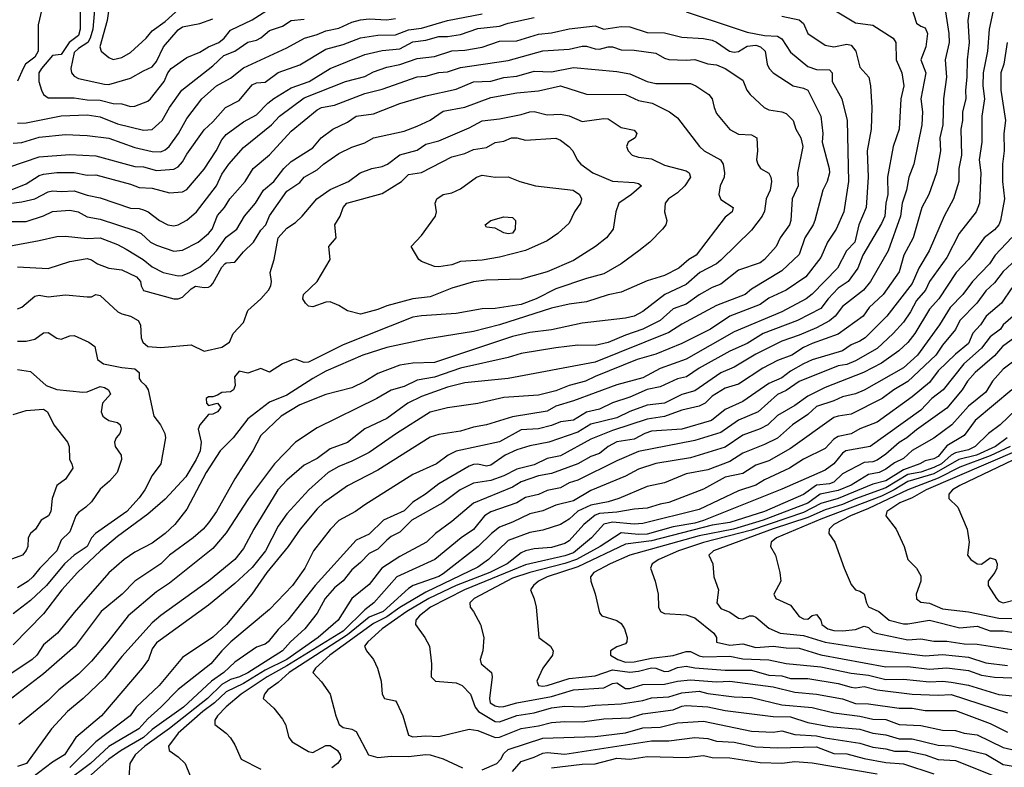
# Model space of a CAD drawing. Header units: metres. Extents: x -46681 to -43747, y -240911 to -237677.
# Tile 889 of 1056: x -43917 to -43803, y -239244 to -239158. Entities that reach past the tile are written whole.
import ezdxf

# ---------------------------------------------------------------- set-up
doc = ezdxf.new("R2010")
doc.units = ezdxf.units.M
doc.layers.add('CONTOUR_INDEX', color=1, linetype='Continuous')
doc.layers.add('CONTOUR_INTER', color=3, linetype='Continuous')

msp = doc.modelspace()

# ---------------------------------------------------------------- linework, layer by layer
at = {"layer": 'CONTOUR_INDEX'}
for points, elevation in [([(-43908.08, -239155.52), (-43908.44, -239159.52), (-43908.73, -239160.52), (-43909.01, -239161.02), (-43910.1, -239161.72), (-43910.6, -239162.18), (-43910.98, -239164.02), (-43910.9, -239164.52), (-43910.6, -239164.91), (-43910.1, -239165.19), (-43907.1, -239165.82), (-43906.6, -239165.87), (-43904.1, -239165.16), (-43902.6, -239164.28), (-43901.6, -239163.84), (-43901.1, -239163.21), (-43900.31, -239161.52), (-43898.6, -239159.58), (-43898.1, -239159.22), (-43896.1, -239158.85), (-43894.6, -239158.31)], 110), ([(-43840.1, -239157.5), (-43833.1, -239159.85), (-43831.1, -239160.25), (-43829.6, -239160.3), (-43829.1, -239160.63), (-43828.1, -239162.16), (-43826.1, -239163.81), (-43825.1, -239164.16), (-43823.6, -239164.17), (-43823.31, -239164.52), (-43823.3, -239165.52), (-43822.2, -239167.52), (-43821.58, -239170.02), (-43821.41, -239177.02), (-43821.97, -239180.52), (-43822.82, -239182.52), (-43823.84, -239184.02), (-43824.6, -239185.79), (-43826.32, -239188.02), (-43828.6, -239189.52), (-43830.6, -239190.47), (-43831.6, -239191.19), (-43835.1, -239192.53), (-43837.29, -239194.02), (-43840.6, -239195.69), (-43843.6, -239196.9), (-43845.75, -239197.52), (-43850.6, -239199.46), (-43851.69, -239200.02), (-43853.6, -239200.5), (-43855.1, -239201.11), (-43857.1, -239201.6), (-43861.1, -239201.89), (-43864.1, -239202.56), (-43867.6, -239203.06), (-43869.6, -239203.59), (-43873.46, -239206.02), (-43876.6, -239208.23), (-43878.6, -239209.23), (-43880.1, -239209.81), (-43881.33, -239210.52), (-43883.55, -239212.52), (-43886.1, -239215.26), (-43887.1, -239216.69), (-43888.56, -239219.52), (-43890.1, -239221.44), (-43892.1, -239223.29), (-43895.1, -239225.78), (-43901.1, -239230.12), (-43901.6, -239230.8), (-43902.04, -239232.02), (-43902.75, -239233.02), (-43907.43, -239238.52), (-43910.4, -239241.02), (-43911.69, -239243.02), (-43913.1, -239243.85), (-43917.1, -239246.9)], 115), ([(-43807.46, -239157.02), (-43807.66, -239158.52), (-43807.51, -239161.02), (-43807.76, -239163.02), (-43807.78, -239165.02), (-43807.95, -239166.52), (-43807.91, -239167.52), (-43808.28, -239169.02), (-43808.3, -239170.02), (-43808.48, -239171.02), (-43808.41, -239174.02), (-43808.72, -239175.52), (-43808.7, -239177.02), (-43809.33, -239179.02), (-43810.39, -239181.02), (-43812.11, -239185.02), (-43813.3, -239187.02), (-43814.1, -239188.78), (-43817.02, -239192.52), (-43819.51, -239195.02), (-43820.1, -239195.39), (-43821.1, -239195.84), (-43822.1, -239196.52), (-43825.6, -239197.55), (-43826.6, -239198), (-43828.1, -239198.87), (-43829.1, -239199.62), (-43830.6, -239200.28), (-43833.6, -239202.35), (-43835.6, -239203.28), (-43837.21, -239204.52), (-43840.6, -239205.54), (-43844.1, -239205.78), (-43844.88, -239206.02), (-43846.1, -239206.67), (-43848.1, -239206.97), (-43849.09, -239207.52), (-43850.1, -239208.34), (-43851.1, -239208.67), (-43852.6, -239209.52), (-43855.6, -239210.64), (-43857.1, -239210.92), (-43859.1, -239211.61), (-43860.1, -239212.19), (-43864.6, -239214.03), (-43867.1, -239216.15), (-43868.98, -239217.52), (-43870.02, -239218.52), (-43873.1, -239220.19), (-43875.17, -239221.52), (-43876.6, -239223.41), (-43878.61, -239225.02), (-43880.2, -239227.52), (-43882.5, -239229.52), (-43886.1, -239232.02), (-43888.6, -239233.26), (-43891.1, -239234.78), (-43893.1, -239235.75), (-43894.44, -239237.02), (-43895.76, -239238.02), (-43898.61, -239240.52), (-43899.74, -239242.02), (-43899.65, -239242.52), (-43898.6, -239243.22), (-43897.8, -239244.02), (-43896.57, -239247.02)], 110), ([(-43918.1, -239178.11), (-43916.1, -239177.29), (-43914.6, -239176.35), (-43914.1, -239176.17), (-43912.6, -239176), (-43910.6, -239176), (-43909.1, -239176.29), (-43908.1, -239176.27), (-43904.1, -239177.33), (-43903.1, -239177.71), (-43901.6, -239177.79), (-43899.6, -239178.33), (-43898.1, -239178.22), (-43897.6, -239177.96), (-43895.6, -239175.6), (-43894.24, -239173.52), (-43893.6, -239172.22), (-43893.1, -239171.62), (-43891.1, -239170.15), (-43889.6, -239169.37), (-43888.29, -239168.02), (-43887.6, -239167.49), (-43885.6, -239166.25), (-43883.53, -239165.52), (-43881.1, -239164.03), (-43877.1, -239162.42), (-43875.1, -239161.94), (-43873.1, -239161.78), (-43871.6, -239160.97), (-43870.1, -239160.77), (-43868.6, -239160.36), (-43867.6, -239160.36), (-43866.1, -239160.13), (-43864.1, -239159.43), (-43861.6, -239159.17), (-43860.6, -239158.81), (-43857.6, -239158.16)], 115), ([(-43917.1, -239191.7), (-43916.6, -239191.48), (-43915.1, -239190.21), (-43914.6, -239190.11), (-43913.6, -239190.29), (-43911.6, -239190.06), (-43909.1, -239190.3), (-43908.6, -239190.31), (-43908.1, -239190.04), (-43907.6, -239190.16), (-43905.56, -239192.02), (-43905.1, -239192.26), (-43904.1, -239192.51), (-43903.2, -239193.02), (-43902.96, -239193.52), (-43902.88, -239195.02), (-43902.68, -239195.52), (-43902.11, -239196.02), (-43900.6, -239196.15), (-43897.1, -239195.82), (-43895.6, -239196.57), (-43893.6, -239196.09), (-43892.7, -239195.52), (-43892.26, -239194.52), (-43891.1, -239193.25), (-43890.6, -239191.88), (-43889.08, -239190.52), (-43888.21, -239189.52), (-43887.95, -239189.02), (-43887.86, -239188.52), (-43888, -239187.52), (-43887.56, -239186.02), (-43887.11, -239183.52), (-43886.1, -239182.4), (-43885.1, -239181.76), (-43884.33, -239181.02), (-43882.64, -239179.02), (-43881.1, -239177.96), (-43878.98, -239177.02), (-43877.65, -239176.02), (-43876.32, -239175.52), (-43875.1, -239175.29), (-43874.52, -239175.02), (-43873.1, -239173.98), (-43871.1, -239173.44), (-43870.1, -239172.73), (-43868.6, -239172.34), (-43865.1, -239170.84), (-43863.6, -239170.04), (-43861.6, -239169.82), (-43859.1, -239169.32), (-43858.1, -239169), (-43857.6, -239168.98), (-43856.1, -239169.35), (-43854.6, -239169.28), (-43853.6, -239169.47), (-43852.1, -239170.12), (-43849.6, -239169.77), (-43849.1, -239169.83), (-43847.6, -239170.81), (-43846.1, -239171.14), (-43845.8, -239171.52), (-43845.98, -239172.02), (-43846.79, -239172.52), (-43846.97, -239173.02), (-43846.8, -239173.52), (-43846.31, -239174.02), (-43845.6, -239174.24), (-43844.1, -239174.44), (-43842.6, -239175.15), (-43840.1, -239175.82), (-43839.78, -239176.02), (-43839.62, -239176.52), (-43840.27, -239177.52), (-43841.1, -239178.32), (-43842.16, -239179.02), (-43842.51, -239179.52), (-43842.6, -239180.52), (-43842.34, -239181.52), (-43842.45, -239182.02), (-43842.82, -239182.52), (-43844.3, -239184.02), (-43845.55, -239185.02), (-43847.61, -239186.52), (-43849.6, -239187.65), (-43851.6, -239188.18), (-43855.1, -239189.39), (-43857.38, -239190.52), (-43859.1, -239191.19), (-43862.1, -239191.64), (-43863.6, -239191.7), (-43866.6, -239192.22), (-43870.6, -239192.48), (-43871.6, -239192.66), (-43879.6, -239195.84), (-43883.6, -239197.84), (-43884.1, -239197.87), (-43885.1, -239197.47), (-43885.35, -239197.52), (-43886.61, -239198.02), (-43888.1, -239198.99), (-43889.1, -239198.55), (-43890.6, -239199.1), (-43891.6, -239198.84), (-43892.12, -239199.52), (-43892.05, -239200.52), (-43892.23, -239201.02), (-43892.6, -239201.22), (-43893.6, -239201.33), (-43894.1, -239201.63), (-43894.6, -239201.82), (-43895.1, -239201.82), (-43895.37, -239202.02), (-43895.34, -239202.52), (-43895.1, -239202.79), (-43894.1, -239202.52), (-43893.68, -239203.02), (-43894.1, -239203.55), (-43894.6, -239203.81), (-43895.1, -239203.86), (-43896.1, -239205.02), (-43896.29, -239205.52), (-43895.98, -239207.02), (-43896.09, -239208.02), (-43896.54, -239209.02), (-43897.74, -239211.02), (-43900.1, -239213.59), (-43902.1, -239215.3), (-43905.6, -239217.88), (-43907.57, -239219.52), (-43910.2, -239222.02), (-43912, -239224.02), (-43914.1, -239226.77), (-43917.6, -239230.33)], 120), ([(-43802.6, -239189.28), (-43803.78, -239191.02), (-43805.58, -239192.52), (-43806.22, -239193.52), (-43807.1, -239194.48), (-43807.6, -239195.68), (-43809.1, -239196.9), (-43811.1, -239198.83), (-43812.1, -239200.18), (-43814.1, -239201.82), (-43818.1, -239204.71), (-43820.1, -239205.48), (-43821.1, -239206.06), (-43822.6, -239206.38), (-43823.1, -239206.68), (-43824.1, -239207.75), (-43826.6, -239208.98), (-43828.2, -239210.02), (-43831.1, -239211.35), (-43832.1, -239211.97), (-43834.1, -239212.62), (-43838.6, -239214.77), (-43845.1, -239216.4), (-43846.1, -239216.46), (-43848.6, -239216.25), (-43849.6, -239216.48), (-43851.01, -239218.02), (-43853.1, -239219.78), (-43854.1, -239220.11), (-43858.6, -239221.13), (-43865.64, -239224.02), (-43869.57, -239226.02), (-43870.81, -239227.02), (-43871.23, -239227.52), (-43871.29, -239228.02), (-43870.21, -239229.52), (-43869.67, -239230.52), (-43869.45, -239232.52), (-43869.47, -239234.02), (-43868.98, -239234.52), (-43866.6, -239234.71), (-43865.89, -239235.02), (-43864.94, -239236.02), (-43864.41, -239237.52), (-43864.03, -239238.02), (-43862.1, -239239.16), (-43861.6, -239239.21), (-43859.6, -239238.49), (-43857.6, -239238.18), (-43855.6, -239237.6), (-43854.1, -239237.4), (-43852.1, -239237.49), (-43850.6, -239237.28), (-43847.6, -239237.13), (-43845.1, -239236.76), (-43844.1, -239236.46), (-43842.1, -239236.35), (-43840.6, -239235.86), (-43838.6, -239235.68), (-43837.6, -239235.94), (-43834.6, -239236.34), (-43832.6, -239236.42), (-43829.1, -239237.24), (-43825.6, -239237.54), (-43823.1, -239238.16), (-43820.1, -239238.56), (-43818.6, -239238.92), (-43817.1, -239238.95), (-43815.6, -239239.51), (-43813.1, -239239.63), (-43810.6, -239240.15), (-43809.1, -239240.22), (-43808.1, -239240.5), (-43806.6, -239240.7), (-43803.6, -239242.18), (-43802.6, -239242.4)], 105), ([(-43802.1, -239203.26), (-43803.94, -239205.02), (-43805.28, -239206.02), (-43806.82, -239207.52), (-43807.6, -239207.89), (-43809.1, -239208.27), (-43809.6, -239208.53), (-43810.72, -239209.52), (-43811.6, -239209.95), (-43813.1, -239210.47), (-43814.6, -239210.75), (-43817.1, -239212.29), (-43820.6, -239213.53), (-43822.1, -239214.2), (-43824.1, -239214.81), (-43826.1, -239215.69), (-43830.1, -239216.99), (-43836.95, -239219.52), (-43837.51, -239220.02), (-43837.04, -239221.02), (-43836.91, -239222.52), (-43836.39, -239224.02), (-43836.56, -239225.52), (-43836.1, -239226.16), (-43835.1, -239226.58), (-43834.1, -239227.28), (-43833.6, -239227.37), (-43832.82, -239227.02), (-43832.43, -239227.02), (-43832.1, -239227.16), (-43830.6, -239228.43), (-43829.28, -239229.02), (-43826.6, -239229.26), (-43824.1, -239230.05), (-43819.1, -239230.81), (-43812.6, -239231.63), (-43810.6, -239231.47), (-43807.6, -239231.78), (-43805.6, -239232.4), (-43803.1, -239232.72)], 100)]:
    msp.add_lwpolyline(points, dxfattribs=dict(at, elevation=elevation))
at = {"layer": 'CONTOUR_INTER'}
for points, elevation in [([(-43917.43, -239139.02), (-43916.64, -239140.52), (-43916.31, -239141.52), (-43915.29, -239143.52), (-43915.08, -239144.52), (-43914.66, -239145.52), (-43914.59, -239146.02), (-43914.75, -239147.02), (-43914.64, -239147.52), (-43914.1, -239148.46), (-43913.37, -239150.52), (-43913.31, -239151.02), (-43913.53, -239152.52), (-43913.25, -239154.52), (-43913.31, -239155.02), (-43914.03, -239156.02), (-43914.75, -239159.02), (-43914.74, -239162.02), (-43915.1, -239162.71), (-43916.18, -239163.52), (-43916.45, -239164.02), (-43917.1, -239165.49)], 112), ([(-43909.89, -239156.02), (-43909.9, -239159.52), (-43910.1, -239160.25), (-43911.16, -239161.02), (-43912.1, -239162.42), (-43913.1, -239162.54), (-43914.36, -239164.02), (-43914.64, -239164.52), (-43914.65, -239165.52), (-43914.35, -239166.52), (-43914.13, -239167.02), (-43913.6, -239167.39), (-43910.6, -239167.42), (-43909.1, -239167.65), (-43907.6, -239167.67), (-43906.1, -239168.04), (-43905.1, -239168.11), (-43904.1, -239168.4), (-43903.6, -239168.36), (-43902.1, -239167.79), (-43901.79, -239167.52), (-43900.21, -239165.52), (-43899.82, -239164.52), (-43899.42, -239164.02), (-43897.6, -239162.76), (-43896.1, -239162.16), (-43895.13, -239161.52), (-43893.94, -239161.02), (-43893.3, -239160.52), (-43892.6, -239159.63), (-43890.1, -239158.44), (-43886.6, -239156.21)], 111), ([(-43906.46, -239156.02), (-43906.8, -239158.52), (-43907.62, -239161.52), (-43907.48, -239162.02), (-43906.6, -239162.78), (-43906.1, -239162.99), (-43905.1, -239162.78), (-43904.1, -239162.17), (-43902.31, -239160.52), (-43901.6, -239159.68), (-43900.1, -239158.61), (-43898.1, -239156.8)], 109), ([(-43918.1, -239175.37), (-43914.6, -239174.18), (-43911.1, -239173.92), (-43908.1, -239174.08), (-43903.6, -239175.31), (-43902.6, -239175.36), (-43901.1, -239175.78), (-43899.1, -239175.62), (-43898.6, -239175.35), (-43898.1, -239174.77), (-43897.6, -239173.88), (-43895.6, -239171.08), (-43894.6, -239170.15), (-43893.16, -239168.52), (-43891.6, -239167.73), (-43890.1, -239165.91), (-43889.6, -239165.67), (-43888.6, -239165.6), (-43887.1, -239164.5), (-43884.6, -239163.6), (-43881.6, -239161.79), (-43879.6, -239161.27), (-43877.6, -239160.49), (-43875.6, -239160.19), (-43873.6, -239160.15), (-43872.1, -239159.57), (-43870.6, -239159.4), (-43867.6, -239158.49), (-43863.6, -239157.73)], 114), ([(-43823.1, -239157.29), (-43820.6, -239158.77), (-43818.6, -239159.03), (-43816.27, -239160.52), (-43815.95, -239161.02), (-43815.92, -239163.02), (-43815.27, -239164.52), (-43815.04, -239166.02), (-43815.4, -239167.52), (-43815.57, -239171.02), (-43816.28, -239173.02), (-43816.93, -239176.52), (-43816.89, -239178.52), (-43817.13, -239179.52), (-43817.22, -239181.02), (-43817.6, -239181.85), (-43819.77, -239185.52), (-43820.34, -239187.02), (-43821.46, -239188.52), (-43822.6, -239189.32), (-43823.75, -239190.52), (-43824.6, -239191.63), (-43827.29, -239193.02), (-43831.24, -239194.52), (-43833.1, -239195.67), (-43835.1, -239196.57), (-43838.6, -239198.52), (-43840.09, -239199.52), (-43841.1, -239199.74), (-43843.1, -239200.66), (-43844.6, -239200.98), (-43846.6, -239201.84), (-43848.6, -239202.5), (-43850.1, -239203.22), (-43851.6, -239203.59), (-43853.1, -239204.51), (-43854.6, -239204.7), (-43855.6, -239205.1), (-43857.1, -239205.49), (-43859.1, -239205.62), (-43861.6, -239206.98), (-43866.6, -239208.06), (-43867.51, -239208.52), (-43868.87, -239209.52), (-43871.6, -239210.76), (-43877.1, -239214.22), (-43878.18, -239215.02), (-43880.1, -239216.04), (-43881.1, -239217.06), (-43883.02, -239219.52), (-43884.04, -239221.52), (-43885.43, -239223.52), (-43888.1, -239226.29), (-43892.55, -239230.02), (-43893.6, -239231.03), (-43894.86, -239232.52), (-43898.6, -239235.47), (-43900.6, -239237.52), (-43902.1, -239238.85), (-43903.15, -239240.02), (-43906.6, -239242.06), (-43908.72, -239244.02), (-43911.6, -239246.15)], 113), ([(-43814.17, -239157.02), (-43813.6, -239158.81), (-43813.1, -239159.17), (-43812.6, -239159.35), (-43812.3, -239160.02), (-43812.51, -239161.52), (-43813.07, -239163.02), (-43812.5, -239164.52), (-43813.1, -239167.52), (-43812.89, -239169.02), (-43812.98, -239170.52), (-43813.91, -239175.02), (-43814.48, -239176.52), (-43814.73, -239178.02), (-43815.23, -239179.52), (-43815.44, -239181.02), (-43816.86, -239185.02), (-43818.89, -239188.52), (-43819.7, -239189.52), (-43822.1, -239191.43), (-43822.96, -239192.52), (-43823.6, -239193.05), (-43825.1, -239193.86), (-43827.1, -239194.73), (-43829.1, -239195.4), (-43832.1, -239196.89), (-43834.6, -239198.39), (-43836.1, -239199.03), (-43839.1, -239201.12), (-43840.6, -239201.53), (-43842.62, -239202.52), (-43844.6, -239202.77), (-43846.6, -239203.48), (-43848.1, -239204.22), (-43851.1, -239204.94), (-43852.6, -239205.86), (-43855.92, -239207.02), (-43858.1, -239207.44), (-43859.6, -239207.91), (-43860.94, -239208.52), (-43862.6, -239209.68), (-43863.1, -239209.79), (-43864.1, -239209.55), (-43864.6, -239209.59), (-43865.1, -239209.8), (-43868.6, -239211.84), (-43870.13, -239213.02), (-43871.6, -239213.93), (-43872.6, -239214.91), (-43874.97, -239216.02), (-43876.6, -239217.61), (-43878.1, -239218.32), (-43882.85, -239223.52), (-43885.98, -239227.52), (-43887.1, -239228.58), (-43888.25, -239230.02), (-43888.6, -239230.28), (-43889.6, -239230.63), (-43892.1, -239232.35), (-43893.37, -239233.52), (-43894.77, -239234.52), (-43898.01, -239237.52), (-43901.6, -239240.1), (-43902.6, -239241.01), (-43905.19, -239242.52), (-43906.6, -239243.5), (-43910.57, -239247.02)], 112), ([(-43810.33, -239157.02), (-43809.86, -239160.02), (-43809.81, -239161.02), (-43810.28, -239163.02), (-43810.14, -239165.02), (-43810.47, -239167.52), (-43810.55, -239170.52), (-43810.91, -239172.02), (-43810.81, -239173.52), (-43811.28, -239176.02), (-43812.17, -239178.52), (-43812.98, -239180.02), (-43813.97, -239183.52), (-43815.06, -239185.52), (-43815.6, -239187.41), (-43817.42, -239190.02), (-43819.02, -239191.52), (-43819.74, -239192.52), (-43822.6, -239194.6), (-43825.6, -239195.67), (-43826.6, -239196.12), (-43827.95, -239197.02), (-43829.6, -239197.62), (-43831.27, -239198.52), (-43834.1, -239200.37), (-43835.6, -239200.83), (-43837.1, -239201.75), (-43837.93, -239202.52), (-43838.6, -239202.89), (-43840.6, -239203.33), (-43842.6, -239204.06), (-43844.6, -239204.39), (-43848.6, -239205.68), (-43851.1, -239206.69), (-43854.6, -239208.6), (-43856.1, -239208.92), (-43857.6, -239209.62), (-43859.6, -239210.13), (-43861.1, -239210.91), (-43862.6, -239211.45), (-43864.6, -239211.75), (-43866.13, -239212.52), (-43868.12, -239214.02), (-43871.71, -239216.02), (-43873.1, -239217.37), (-43874.1, -239217.89), (-43874.6, -239218.3), (-43875.6, -239219.34), (-43876.6, -239219.84), (-43877.6, -239220.89), (-43878.6, -239221.7), (-43879.6, -239222.99), (-43880.6, -239223.79), (-43881.68, -239225.02), (-43882.6, -239226.72), (-43884.03, -239228.52), (-43885.69, -239230.02), (-43886.59, -239231.02), (-43890.6, -239233.57), (-43891.56, -239234.02), (-43892.6, -239234.33), (-43893.6, -239234.91), (-43895.25, -239236.52), (-43899.6, -239239.96), (-43902.45, -239242.02), (-43903.57, -239243.02), (-43904.17, -239244.02), (-43904.31, -239245.52)], 111), ([(-43804.68, -239157.02), (-43805.22, -239159.52), (-43805.4, -239162.02), (-43805.92, -239164.52), (-43805.94, -239166.02), (-43805.74, -239167.52), (-43806.08, -239169.52), (-43806.07, -239172.52), (-43806.38, -239174.52), (-43806.17, -239176.02), (-43806.32, -239179.52), (-43806.72, -239180.52), (-43808.66, -239183.02), (-43810.1, -239185.78), (-43812.07, -239188.52), (-43812.53, -239189.52), (-43813.6, -239190.71), (-43814.26, -239192.02), (-43815.1, -239193.23), (-43816.29, -239194.52), (-43818.1, -239196.25), (-43820.6, -239197.66), (-43821.6, -239198.08), (-43822.6, -239198.24), (-43827.1, -239200.03), (-43828.6, -239201.09), (-43829.6, -239201.55), (-43831.8, -239203.52), (-43834.1, -239204.51), (-43836.1, -239205.93), (-43839.1, -239206.84), (-43845.6, -239208.11), (-43848.1, -239209.16), (-43852.6, -239211.39), (-43853.6, -239211.7), (-43854.6, -239212.28), (-43856.1, -239212.6), (-43857.1, -239213.03), (-43858.6, -239213.41), (-43859.62, -239214.02), (-43862.6, -239215.03), (-43863.33, -239215.52), (-43864.6, -239217.06), (-43866.02, -239218.02), (-43869.07, -239220.52), (-43873.43, -239222.52), (-43876.08, -239225.52), (-43877.1, -239226.32), (-43879.6, -239228.76), (-43886.1, -239232.78), (-43888.38, -239234.02), (-43891.35, -239236.02), (-43893.1, -239237.47), (-43894.07, -239238.52), (-43894.38, -239239.02), (-43894.37, -239239.52), (-43893.1, -239240.5), (-43892.6, -239241.06), (-43892.1, -239241.85), (-43891.35, -239243.52), (-43889.1, -239244.66)], 109), ([(-43917.6, -239172.63), (-43916.6, -239172.54), (-43914.6, -239171.94), (-43911.6, -239171.63), (-43909.1, -239171.72), (-43906.6, -239172.05), (-43903.6, -239173.11), (-43901.6, -239173.59), (-43900.6, -239173.62), (-43900.1, -239173.4), (-43899.66, -239173.02), (-43898.59, -239171.52), (-43897.6, -239169.79), (-43895.89, -239167.52), (-43894.19, -239166.02), (-43892.6, -239165.13), (-43891.1, -239163.94), (-43886.1, -239161.66), (-43884.08, -239160.52), (-43882.6, -239160.13), (-43881.6, -239159.68), (-43880.1, -239159.39), (-43878.6, -239158.71), (-43877.6, -239158.44), (-43876.6, -239158.32), (-43874.6, -239158.42), (-43873.6, -239158.27)], 113), ([(-43917.1, -239170.31), (-43916.1, -239170.27), (-43912.1, -239169.46), (-43909.1, -239169.35), (-43907.6, -239169.58), (-43905.6, -239170.4), (-43902.6, -239171.12), (-43901.6, -239171.05), (-43900.45, -239170.02), (-43899.59, -239168.52), (-43898.2, -239166.52), (-43894.6, -239163.73), (-43893.37, -239162.52), (-43892.1, -239162.05), (-43890.6, -239160.99), (-43889.6, -239160.76), (-43889.1, -239160.49), (-43888.1, -239159.65), (-43886.6, -239159.14), (-43885.6, -239158.51), (-43884.1, -239158.34)], 112), ([(-43829.1, -239158), (-43827.1, -239158.43), (-43826.6, -239158.86), (-43826.08, -239160.02), (-43824.1, -239161.34), (-43823.1, -239161.54), (-43821.6, -239161.22), (-43821.1, -239161.33), (-43820.59, -239162.02), (-43820.1, -239163.89), (-43819.07, -239165.02), (-43818.88, -239166.02), (-43818.71, -239168.52), (-43818.79, -239171.02), (-43819.25, -239173.52), (-43819.17, -239176.52), (-43819.39, -239180.02), (-43820.23, -239182.02), (-43820.7, -239184.02), (-43821.64, -239185.02), (-43822.68, -239187.02), (-43825.6, -239189.99), (-43826.29, -239190.52), (-43829.1, -239192.03), (-43834.6, -239194.32), (-43840.1, -239197.46), (-43843.1, -239198.54), (-43845.1, -239199.64), (-43848.1, -239200.42), (-43853.1, -239202.28), (-43855.1, -239202.89), (-43856.1, -239203.46), (-43860.1, -239204.1), (-43863.1, -239205.03), (-43864.6, -239205.3), (-43866.1, -239205.78), (-43868.6, -239206.13), (-43869.6, -239206.46), (-43875.6, -239210.23), (-43879.1, -239212.04), (-43881.89, -239214.02), (-43882.6, -239214.69), (-43884.57, -239217.02), (-43885.95, -239219.02), (-43888.39, -239222.02), (-43890.14, -239224.52), (-43893.06, -239228.02), (-43894.6, -239229.47), (-43898.1, -239231.79), (-43900.78, -239235.02), (-43903.46, -239237.52), (-43904.14, -239238.52), (-43908.08, -239241.52), (-43911.1, -239244.45)], 114), ([(-43918.1, -239179.56), (-43916.6, -239179.38), (-43915.1, -239179.03), (-43913.6, -239178.22), (-43913.1, -239178.09), (-43912.1, -239178.19), (-43910.6, -239178.1), (-43909.1, -239178.6), (-43907.6, -239178.92), (-43904.1, -239180.09), (-43903.1, -239180.14), (-43902.6, -239180.3), (-43902.06, -239180.52), (-43900.75, -239181.52), (-43899.79, -239182.02), (-43899.1, -239182.13), (-43898.6, -239182.02), (-43897.6, -239181.47), (-43896.49, -239180.52), (-43894.18, -239177.52), (-43893.6, -239176.18), (-43892.79, -239175.02), (-43891.1, -239173.11), (-43887.87, -239170.52), (-43886.95, -239169.52), (-43884.1, -239167.41), (-43879.35, -239165.52), (-43877.1, -239164.94), (-43876.1, -239164.41), (-43874.6, -239163.86), (-43873.1, -239163.55), (-43871.1, -239162.89), (-43869.1, -239162.64), (-43867.1, -239162.01), (-43865.6, -239161.91), (-43863.6, -239161.57), (-43861.6, -239160.9), (-43859.6, -239160.86), (-43857.1, -239160.07), (-43855.6, -239159.93), (-43853.6, -239159.47), (-43850.6, -239159.13), (-43849.6, -239159.49), (-43847.6, -239159.21), (-43846.6, -239159.25), (-43844.6, -239159.88), (-43842.6, -239159.91), (-43840.6, -239160.43), (-43838.1, -239160.57), (-43837.1, -239160.77), (-43836.6, -239160.98), (-43835.11, -239162.02), (-43834.6, -239162.15), (-43834.1, -239162.06), (-43833.1, -239161.47), (-43832.1, -239161.36), (-43831.54, -239161.52), (-43831.03, -239162.02), (-43830.77, -239163.52), (-43830.57, -239164.02), (-43830.1, -239164.52), (-43827.79, -239166.02), (-43826.6, -239166.28), (-43826.08, -239166.52), (-43824.59, -239169.52), (-43824.38, -239171.52), (-43824.44, -239172.52), (-43823.63, -239175.52), (-43823.61, -239176.02), (-43823.89, -239177.02), (-43824.36, -239178.02), (-43825.28, -239181.52), (-43825.47, -239182.02), (-43826.46, -239183.52), (-43827.1, -239185.45), (-43829.1, -239187.32), (-43832.6, -239189.44), (-43833.31, -239190.02), (-43836.6, -239191.3), (-43840.6, -239193.45), (-43842.1, -239194.42), (-43850.6, -239197.84), (-43860.6, -239199.69), (-43865.6, -239200.19), (-43867.6, -239200.69), (-43870.6, -239201.79), (-43872.17, -239202.52), (-43874.6, -239204.3), (-43877.1, -239205.51), (-43879.1, -239207.05), (-43881.1, -239207.81), (-43882.6, -239208.91), (-43884.1, -239209.67), (-43886.1, -239211.39), (-43887.13, -239212.52), (-43889.88, -239217.02), (-43891.1, -239219.25), (-43892.1, -239220.52), (-43895.11, -239223.02), (-43900.6, -239226.98), (-43901.6, -239227.82), (-43905.1, -239231.7), (-43907.1, -239234.18), (-43909.54, -239236.52), (-43911.34, -239238.02), (-43913.19, -239240.02), (-43916.07, -239244.02), (-43917.1, -239244.36)], 116), ([(-43803.16, -239161.02), (-43803.53, -239163.52), (-43803.89, -239164.52), (-43803.87, -239166.52), (-43803.33, -239170.02), (-43803.51, -239171.52), (-43803.47, -239173.52), (-43803.67, -239175.02), (-43803.67, -239177.02), (-43803.46, -239179.02), (-43803.9, -239181.52), (-43804.1, -239182.03), (-43804.6, -239182.58), (-43805.79, -239183.52), (-43807.59, -239186.02), (-43809, -239187.52), (-43811, -239190.52), (-43812.1, -239191.72), (-43813.78, -239194.52), (-43814.6, -239195.54), (-43815.61, -239196.52), (-43817.6, -239197.92), (-43819.69, -239199.02), (-43824.1, -239200.73), (-43826.1, -239201.74), (-43827.6, -239202.8), (-43829.6, -239203.94), (-43830.69, -239205.02), (-43831.6, -239205.49), (-43833.6, -239206.22), (-43835.6, -239207.59), (-43839.6, -239208.84), (-43843.6, -239209.49), (-43845.6, -239210.12), (-43847.1, -239210.94), (-43851.1, -239212.6), (-43853.1, -239213.79), (-43855.1, -239214.28), (-43856.6, -239214.92), (-43858.1, -239215.26), (-43860.1, -239216.25), (-43861.6, -239216.79), (-43862.54, -239217.52), (-43864.06, -239219.02), (-43868.1, -239222.17), (-43868.6, -239222.5), (-43871.53, -239223.52), (-43872.1, -239223.86), (-43875.02, -239226.52), (-43876.6, -239227.17), (-43879.1, -239229.19), (-43885.82, -239233.52), (-43887.1, -239234.67), (-43888.29, -239235.52), (-43888.68, -239236.02), (-43888.84, -239236.52), (-43887.6, -239237.62), (-43886.6, -239238.91), (-43886.25, -239239.52), (-43885.88, -239241.02), (-43885.48, -239241.52), (-43883.6, -239242.63), (-43883.1, -239242.73), (-43881.6, -239241.93), (-43881.1, -239241.93), (-43880.28, -239242.52), (-43879.95, -239243.02), (-43879.89, -239243.52), (-43880.25, -239244.02), (-43880.91, -239244.52)], 108), ([(-43918.1, -239181.65), (-43916.1, -239181.62), (-43914.1, -239181), (-43913.1, -239180.47), (-43911.1, -239180.32), (-43910.13, -239180.52), (-43909.1, -239181.11), (-43907.6, -239181.36), (-43903.6, -239182.68), (-43902.88, -239183.02), (-43901.78, -239184.02), (-43901.1, -239184.37), (-43899.1, -239185.04), (-43898.1, -239184.92), (-43896.31, -239184.02), (-43895.1, -239183.01), (-43894.71, -239182.52), (-43894.1, -239180.96), (-43893.28, -239180.02), (-43892.67, -239179.02), (-43890.9, -239177.02), (-43889.98, -239175.52), (-43888.1, -239173.98), (-43885.6, -239171.25), (-43882.6, -239168.79), (-43882.1, -239168.53), (-43880.6, -239168.23), (-43877.1, -239166.91), (-43875.1, -239166.4), (-43871.1, -239164.97), (-43870.1, -239164.9), (-43868.6, -239164.49), (-43867.6, -239164.43), (-43866.1, -239163.91), (-43860.6, -239163.09), (-43856.6, -239162.01), (-43853.6, -239161.8), (-43852.1, -239161.47), (-43851.6, -239161.45), (-43850.6, -239161.77), (-43850.1, -239161.8), (-43849.1, -239161.53), (-43848.6, -239161.52), (-43847.6, -239161.9), (-43846.1, -239161.93), (-43843.6, -239162.28), (-43842.6, -239162.84), (-43842.1, -239162.98), (-43840.1, -239163.06), (-43839.1, -239162.98), (-43837.6, -239163.49), (-43836.6, -239163.59), (-43835.6, -239164.03), (-43833.6, -239165.38), (-43833.11, -239166.52), (-43832.75, -239167.02), (-43831.11, -239168.52), (-43830.6, -239168.77), (-43829.1, -239169.02), (-43828.6, -239169.22), (-43827.8, -239170.02), (-43827.47, -239171.02), (-43826.89, -239172.02), (-43826.69, -239173.02), (-43827.27, -239176.02), (-43827.2, -239177.52), (-43827.9, -239179.02), (-43828.05, -239181.52), (-43828.21, -239182.02), (-43829.27, -239183.52), (-43829.73, -239184.52), (-43831.08, -239186.02), (-43831.6, -239186.4), (-43834.1, -239187.24), (-43836.1, -239188.83), (-43837.1, -239189.24), (-43838.6, -239190.09), (-43840.1, -239191.14), (-43841.6, -239191.67), (-43843.1, -239193.02), (-43845.1, -239194.03), (-43847.1, -239194.7), (-43849.1, -239195.56), (-43850.6, -239195.89), (-43852.6, -239195.87), (-43855.1, -239196.17), (-43859.1, -239196.84), (-43860.6, -239197.3), (-43866.1, -239198.53), (-43869.1, -239199.56), (-43871.1, -239199.91), (-43872.6, -239200.61), (-43874.1, -239201.04), (-43875.73, -239202.02), (-43882.6, -239205.39), (-43885.1, -239207.02), (-43887.51, -239209.52), (-43890.51, -239213.52), (-43893.1, -239217.45), (-43894.6, -239219.27), (-43899.6, -239223.26), (-43901.1, -239224.25), (-43904.38, -239227.02), (-43906.7, -239230.02), (-43908.6, -239232.23), (-43910.1, -239233.71), (-43912.35, -239235.52), (-43913.6, -239236.75), (-43916.95, -239239.52)], 117), ([(-43918.1, -239184.46), (-43914.6, -239183.84), (-43912.6, -239183.35), (-43911.6, -239183.33), (-43909.1, -239183.6), (-43907.6, -239183.51), (-43905.6, -239184.28), (-43904.6, -239184.82), (-43902.64, -239186.02), (-43901.6, -239186.87), (-43900.34, -239187.52), (-43898.6, -239187.88), (-43898.1, -239187.83), (-43897.28, -239187.52), (-43896.1, -239186.84), (-43895.1, -239185.99), (-43894.18, -239185.02), (-43893.1, -239183.44), (-43891.85, -239182.52), (-43890.96, -239181.02), (-43889.7, -239179.52), (-43888.8, -239178.02), (-43887.6, -239177.02), (-43886.44, -239175.52), (-43885.6, -239174.73), (-43883.1, -239173.16), (-43882.15, -239172.02), (-43880.81, -239171.02), (-43879.1, -239170.21), (-43878.1, -239169.5), (-43876.1, -239169.24), (-43873.1, -239168.06), (-43870.1, -239167.18), (-43866.6, -239166.39), (-43864.6, -239165.58), (-43862.6, -239165.47), (-43861.1, -239165.07), (-43859.6, -239164.9), (-43857.6, -239164.32), (-43855.6, -239164.42), (-43853.1, -239163.92), (-43848.1, -239164.38), (-43846.6, -239164.65), (-43844.6, -239165.54), (-43843.6, -239165.76), (-43839.6, -239165.77), (-43838.98, -239166.02), (-43837.49, -239167.02), (-43837.1, -239167.51), (-43836.89, -239168.52), (-43836.6, -239169.21), (-43835.1, -239171.05), (-43834.1, -239171.59), (-43832.6, -239171.68), (-43831.99, -239172.02), (-43831.91, -239173.52), (-43832, -239174.52), (-43831.87, -239175.02), (-43831.55, -239175.52), (-43830.6, -239176.08), (-43830.35, -239176.52), (-43830.28, -239177.02), (-43830.44, -239178.02), (-43830.9, -239179.02), (-43831.1, -239180.45), (-43831.35, -239181.02), (-43832.6, -239182.62), (-43836.1, -239186.09), (-43836.63, -239186.52), (-43838.54, -239187.52), (-43840.1, -239188.89), (-43842.55, -239190.02), (-43845.1, -239192), (-43846.1, -239192.52), (-43847.1, -239192.75), (-43852.1, -239193.33), (-43855.6, -239194.11), (-43858.1, -239194.41), (-43860.1, -239194.88), (-43869.1, -239197.87), (-43871.6, -239197.94), (-43873.1, -239198.15), (-43875.6, -239199.13), (-43877.1, -239200.05), (-43878.6, -239200.77), (-43881.6, -239201.54), (-43884.6, -239202.72), (-43886.74, -239204.02), (-43889.1, -239206.27), (-43890.01, -239208.02), (-43892.1, -239211.23), (-43894.19, -239215.02), (-43895.1, -239216.32), (-43895.73, -239217.02), (-43896.87, -239218.02), (-43899.6, -239220.02), (-43900.6, -239221.04), (-43903.6, -239223.04), (-43905.05, -239224.52), (-43907.46, -239226.52), (-43910.49, -239230.52), (-43914.1, -239233.7), (-43919.13, -239237.52)], 118), ([(-43917.1, -239186.87), (-43913.6, -239187.03), (-43911.1, -239186.22), (-43909.1, -239185.91), (-43908.6, -239186.06), (-43907.9, -239186.52), (-43906.6, -239187), (-43905.1, -239187.19), (-43903.41, -239188.02), (-43902.96, -239188.52), (-43902.89, -239189.02), (-43902.6, -239189.56), (-43899.1, -239190.53), (-43898.6, -239190.53), (-43898.1, -239190.36), (-43897.1, -239189.39), (-43896.6, -239189.08), (-43895.6, -239189.22), (-43895.1, -239189.18), (-43894.85, -239189.02), (-43894.6, -239188.76), (-43893.6, -239186.9), (-43893.25, -239186.52), (-43893.1, -239186.39), (-43892.1, -239186.32), (-43891.1, -239185.14), (-43889.93, -239184.02), (-43889.1, -239182.65), (-43888.52, -239182.02), (-43888.1, -239180.98), (-43886.1, -239178.15), (-43884.6, -239177.16), (-43884.09, -239176.52), (-43882.6, -239175.7), (-43881.87, -239175.02), (-43880.1, -239173.81), (-43878.6, -239173.07), (-43877.1, -239172.58), (-43876.1, -239172), (-43872.6, -239171.23), (-43871.1, -239170.68), (-43869.6, -239169.99), (-43868.1, -239168.92), (-43865.6, -239168.49), (-43862.6, -239167.36), (-43859.6, -239166.84), (-43857.1, -239166.58), (-43854.6, -239166.04), (-43851.6, -239167), (-43847.1, -239167.02), (-43845.6, -239167.73), (-43844.02, -239168.02), (-43842.03, -239169.02), (-43841.1, -239169.69), (-43838.59, -239173.02), (-43838.04, -239173.52), (-43836.17, -239174.52), (-43835.85, -239175.02), (-43835.68, -239176.02), (-43835.73, -239176.52), (-43836.19, -239177.52), (-43836.36, -239178.52), (-43836.1, -239179.11), (-43834.69, -239180.02), (-43834.8, -239180.52), (-43835.6, -239181.13), (-43838.96, -239185.52), (-43839.79, -239186.02), (-43840.96, -239187.02), (-43842.6, -239187.86), (-43844.6, -239188.47), (-43847.6, -239189.76), (-43849.1, -239190.09), (-43851.6, -239190.88), (-43853.6, -239191.15), (-43855.6, -239191.62), (-43861.6, -239193.53), (-43864.6, -239194.29), (-43870.1, -239195.17), (-43874.6, -239196.12), (-43877.35, -239197.02), (-43881.6, -239198.87), (-43883.1, -239199.69), (-43886.1, -239201.62), (-43888.1, -239202.44), (-43890.6, -239204.33), (-43892.27, -239206.52), (-43893.79, -239208.02), (-43895.4, -239210.52), (-43897.6, -239214.73), (-43899.01, -239216.52), (-43900.1, -239217.53), (-43901.6, -239218.63), (-43903.6, -239219.7), (-43904.83, -239220.52), (-43906.6, -239222.07), (-43910.6, -239226.61), (-43912.49, -239229.02), (-43914.1, -239230.36), (-43914.89, -239231.52), (-43915.44, -239232.02), (-43923.1, -239237.12)], 119), ([(-43860.24, -239172.02), (-43859.6, -239172), (-43858.6, -239172.27), (-43855.1, -239172.04), (-43854.6, -239172.27), (-43853.61, -239173.02), (-43853.17, -239173.52), (-43852.65, -239174.52), (-43852.24, -239175.02), (-43850.85, -239176.02), (-43848.6, -239177.01), (-43846.1, -239177.13), (-43845.6, -239177.25), (-43845.26, -239177.52), (-43846.41, -239178.52), (-43847.85, -239179.52), (-43848.22, -239180.52), (-43848.51, -239182.52), (-43849.27, -239183.52), (-43850.54, -239184.52), (-43853.1, -239186.14), (-43856.1, -239187.42), (-43859.1, -239188.27), (-43863.1, -239188.39), (-43864.6, -239188.59), (-43867.1, -239189.3), (-43869.6, -239190.32), (-43871.6, -239190.55), (-43874.6, -239191.32), (-43875.6, -239191.75), (-43877.6, -239192.3), (-43879.1, -239191.91), (-43880.1, -239191.3), (-43881.1, -239190.87), (-43881.6, -239190.93), (-43883.1, -239191.47), (-43883.6, -239191.38), (-43883.93, -239191.02), (-43884.24, -239190.52), (-43884.18, -239190.02), (-43882.61, -239188.52), (-43881.09, -239186.02), (-43881.27, -239184.52), (-43880.43, -239183.52), (-43880.57, -239182.02), (-43879.96, -239181.02), (-43879.61, -239180.02), (-43879.2, -239179.52), (-43875.1, -239178.41), (-43872.9, -239177.02), (-43872.1, -239176.24), (-43870.6, -239175.99), (-43867.1, -239174.18), (-43865.6, -239173.82), (-43864.6, -239173.34), (-43863.1, -239173.13), (-43862.1, -239172.56), (-43861.1, -239172.39), (-43860.24, -239172.02)], 121), ([(-43864.26, -239176.52), (-43863.6, -239176.29), (-43862.1, -239176.52), (-43860.6, -239176.5), (-43859.28, -239177.02), (-43857.47, -239177.52), (-43853.13, -239178.02), (-43852.39, -239178.52), (-43852.17, -239179.02), (-43852.26, -239179.52), (-43852.96, -239180.52), (-43853.6, -239181.81), (-43854.88, -239183.02), (-43856.1, -239183.87), (-43858.6, -239184.98), (-43861.6, -239185.74), (-43863.6, -239186.1), (-43866.1, -239186.22), (-43867.1, -239186.62), (-43868.6, -239186.85), (-43869.1, -239186.82), (-43870.6, -239186.24), (-43870.91, -239186.02), (-43871.79, -239184.52), (-43870.6, -239183.26), (-43868.98, -239181.02), (-43868.86, -239180.52), (-43869, -239179.52), (-43868.82, -239179.02), (-43868.1, -239178.52), (-43867.1, -239178.32), (-43866.1, -239177.87), (-43864.26, -239176.52)], 122), ([(-43862.62, -239181.52), (-43861.1, -239181.11), (-43860.1, -239181.17), (-43859.78, -239181.52), (-43859.79, -239182.52), (-43860.1, -239182.97), (-43860.6, -239183.05), (-43861.1, -239182.93), (-43862.1, -239182.39), (-43863.1, -239182.28), (-43863.26, -239182.02), (-43862.62, -239181.52)], 123), ([(-43802.6, -239183.48), (-43804.53, -239185.52), (-43805.16, -239186.52), (-43807.15, -239188.52), (-43808.24, -239190.02), (-43809.71, -239191.52), (-43810.94, -239193.52), (-43813.48, -239197.02), (-43815.1, -239198.49), (-43819.6, -239201.06), (-43820.6, -239201.46), (-43822.1, -239201.81), (-43823.1, -239202.28), (-43825.1, -239202.93), (-43826.1, -239203.86), (-43827.85, -239205.02), (-43829.6, -239206.55), (-43831.1, -239207.31), (-43833.6, -239208.3), (-43835.1, -239209.27), (-43837.6, -239210.21), (-43840.1, -239210.68), (-43842.6, -239211.69), (-43844.6, -239212.11), (-43847.88, -239213.52), (-43849.1, -239213.89), (-43851.1, -239214.29), (-43852.6, -239214.96), (-43853.6, -239215.89), (-43854.6, -239216.51), (-43856.6, -239217.14), (-43858.1, -239217.44), (-43860.6, -239218.36), (-43862.87, -239220.52), (-43864.1, -239221.42), (-43870.1, -239224.28), (-43873.1, -239226.06), (-43874.6, -239227.14), (-43876.1, -239227.88), (-43881.15, -239231.52), (-43882.78, -239233.02), (-43883.1, -239233.52), (-43882.1, -239234.59), (-43881.09, -239236.02), (-43880.46, -239238.52), (-43880.06, -239239.52), (-43879.6, -239239.85), (-43878.6, -239240.06), (-43878.1, -239240.31), (-43876.7, -239243.02), (-43875.6, -239243.32), (-43874.1, -239243.16), (-43872.1, -239243.2), (-43870.1, -239242.96), (-43869.6, -239243.02), (-43868.1, -239243.48), (-43865.88, -239244.52)], 107), ([(-43802.1, -239186.02), (-43803.6, -239187.39), (-43804.6, -239188.68), (-43805.6, -239189.62), (-43806.64, -239191.02), (-43808.59, -239193.02), (-43809.1, -239194.05), (-43810.6, -239195.88), (-43811.36, -239197.02), (-43814.6, -239200.05), (-43816.2, -239201.02), (-43817.53, -239202.02), (-43821.1, -239203.82), (-43822.6, -239204.02), (-43823.1, -239204.2), (-43828.1, -239207.76), (-43830.6, -239209.16), (-43832.1, -239209.68), (-43833.6, -239210.63), (-43835.6, -239211.07), (-43838.1, -239212.45), (-43842.1, -239213.98), (-43843.1, -239214.15), (-43844.6, -239214.63), (-43846.1, -239214.72), (-43848.1, -239215.1), (-43850.1, -239215.23), (-43850.6, -239215.43), (-43851.89, -239216.52), (-43853.6, -239218.37), (-43854.1, -239218.67), (-43855.6, -239219.14), (-43857.6, -239219.29), (-43858.63, -239219.52), (-43859.1, -239219.75), (-43860.74, -239221.02), (-43862.73, -239222.02), (-43866.6, -239223.52), (-43869.75, -239225.02), (-43872.28, -239226.52), (-43875.1, -239228.52), (-43876.78, -239230.02), (-43877.16, -239230.52), (-43876.92, -239231.02), (-43876.13, -239232.02), (-43875.66, -239233.02), (-43875.24, -239234.52), (-43875.1, -239236.02), (-43874.86, -239236.52), (-43873.6, -239236.81), (-43873.44, -239237.02), (-43872.74, -239238.52), (-43872.1, -239240.74), (-43871.6, -239240.94), (-43870.1, -239240.8), (-43868.6, -239240.88), (-43865.1, -239240.05), (-43864.1, -239240.22), (-43862.12, -239241.02), (-43861.6, -239240.97), (-43859.1, -239239.97), (-43857.1, -239239.66), (-43855.6, -239239.28), (-43854.1, -239239.16), (-43852.1, -239239.22), (-43849.6, -239238.86), (-43846.6, -239238.76), (-43845.1, -239238.3), (-43841.6, -239237.81), (-43840.6, -239237.4), (-43840.1, -239237.33), (-43837.6, -239237.47), (-43835.6, -239237.91), (-43830.1, -239238.61), (-43828.1, -239238.65), (-43826.1, -239239.28), (-43823.6, -239239.73), (-43820.1, -239240.05), (-43818.6, -239240.51), (-43817.1, -239240.7), (-43815.6, -239241.16), (-43814.1, -239241.18), (-43811.1, -239241.88), (-43809.6, -239241.97), (-43805.6, -239242.93), (-43803.6, -239244.11), (-43801.1, -239244.54)], 106), ([(-43802.44, -239192.52), (-43803.59, -239193.52), (-43803.93, -239194.02), (-43805.1, -239194.9), (-43806.1, -239196.21), (-43808.12, -239198.02), (-43810.51, -239201.02), (-43811.83, -239202.02), (-43813.1, -239203.33), (-43818.93, -239207.52), (-43821.72, -239208.02), (-43822.1, -239208.29), (-43823.1, -239209.52), (-43824.1, -239210.24), (-43829.1, -239212.43), (-43838.1, -239216.05), (-43839.1, -239216.35), (-43841.6, -239216.76), (-43844.6, -239217.6), (-43845.6, -239217.65), (-43847.6, -239217.45), (-43850.03, -239219.02), (-43852.73, -239220.52), (-43854.1, -239220.98), (-43858.1, -239222.01), (-43860.1, -239222.69), (-43864.52, -239225.02), (-43865.03, -239225.52), (-43865, -239226.02), (-43864.6, -239226.53), (-43863.79, -239228.02), (-43863.42, -239229.52), (-43863.52, -239231.02), (-43863.82, -239232.02), (-43863.7, -239232.52), (-43862.53, -239233.52), (-43862.47, -239234.02), (-43862.74, -239236.52), (-43862.67, -239237.02), (-43862.1, -239237.36), (-43861.6, -239237.49), (-43861.1, -239237.45), (-43859.6, -239237.02), (-43855.6, -239236.31), (-43853.1, -239235.54), (-43849.6, -239235.3), (-43848.6, -239234.81), (-43848.1, -239234.72), (-43847.1, -239235.38), (-43846.6, -239235.37), (-43845.1, -239234.91), (-43842.6, -239234.86), (-43841.1, -239234.54), (-43839.6, -239234.38), (-43836.6, -239234.61), (-43835.1, -239234.52), (-43830.1, -239235.17), (-43827.6, -239235.8), (-43825.1, -239236.01), (-43822.1, -239236.58), (-43820.6, -239237.08), (-43819.1, -239237.15), (-43815.6, -239237.65), (-43814.1, -239237.63), (-43812.6, -239237.91), (-43809.1, -239237.92), (-43805.1, -239239.39), (-43803.1, -239240.38)], 104), ([(-43801.1, -239194.15), (-43803.7, -239196.02), (-43804.6, -239197.1), (-43806.81, -239199.02), (-43807.72, -239200.02), (-43808.34, -239201.02), (-43810.1, -239203.12), (-43813.6, -239205.59), (-43814.71, -239206.52), (-43815.6, -239207.05), (-43817.1, -239208.42), (-43818.1, -239209.09), (-43818.6, -239209.3), (-43819.6, -239209.37), (-43822.1, -239210.67), (-43823.1, -239211.62), (-43823.6, -239211.81), (-43825.1, -239211.97), (-43826.6, -239213.05), (-43831.1, -239215.02), (-43835.1, -239216.26), (-43837.1, -239216.59), (-43844.1, -239218.37), (-43847.1, -239218.77), (-43852.6, -239221.37), (-43856.1, -239222.52), (-43857.12, -239223.02), (-43857.71, -239223.52), (-43858.03, -239224.02), (-43857.6, -239225.06), (-43857.38, -239226.02), (-43857.08, -239229.52), (-43855.74, -239230.52), (-43855.41, -239231.02), (-43855.51, -239231.52), (-43856.62, -239233.02), (-43857.32, -239234.52), (-43857.1, -239235.02), (-43856.6, -239235.1), (-43856.1, -239235.04), (-43853.6, -239234.21), (-43850.6, -239233.92), (-43848.6, -239233.21), (-43846.6, -239233.5), (-43845.6, -239233.38), (-43844.1, -239232.99), (-43843.6, -239233.04), (-43842.6, -239233.4), (-43842.1, -239233.38), (-43841.1, -239232.97), (-43840.1, -239232.8), (-43839.1, -239232.99), (-43835.6, -239233.26), (-43832.6, -239233.28), (-43830.6, -239233.82), (-43829.1, -239233.93), (-43828.1, -239234.23), (-43826.1, -239234.24), (-43822.6, -239234.78), (-43821.1, -239235.22), (-43820.6, -239235.29), (-43819.6, -239235.15), (-43818.1, -239235.53), (-43814.1, -239236.01), (-43811.1, -239236.13), (-43809.6, -239236.05), (-43803.1, -239238.18)], 103), ([(-43917.1, -239195.39), (-43916.1, -239195.41), (-43915.1, -239195.19), (-43914.1, -239194.44), (-43913.6, -239194.39), (-43912.6, -239195.06), (-43912.1, -239195.16), (-43911.1, -239194.81), (-43910.6, -239194.77), (-43908.9, -239195.52), (-43908.22, -239196.02), (-43907.89, -239197.52), (-43907.22, -239198.02), (-43905.1, -239198.45), (-43903.6, -239198.57), (-43903.12, -239199.02), (-43903.1, -239199.71), (-43902.92, -239200.02), (-43902.36, -239200.52), (-43902.08, -239201.02), (-43901.4, -239204.02), (-43900.64, -239205.02), (-43900.16, -239206.02), (-43900.06, -239206.52), (-43900.6, -239209.52), (-43901.6, -239210.86), (-43902.45, -239212.52), (-43903.1, -239213.45), (-43904.54, -239215.02), (-43908.15, -239217.52), (-43908.6, -239218.03), (-43909.1, -239219.02), (-43910.6, -239220.02), (-43911.71, -239221.02), (-43913.79, -239223.52), (-43915.6, -239225.23), (-43917.6, -239226.79)], 121), ([(-43799.6, -239195.62), (-43803.6, -239198.64), (-43804.84, -239200.02), (-43805.6, -239201.27), (-43807.6, -239202.88), (-43809.51, -239205.02), (-43811.6, -239206.58), (-43814.1, -239208), (-43815.1, -239208.89), (-43816.1, -239209.4), (-43817.1, -239210.13), (-43817.88, -239210.52), (-43819.1, -239210.75), (-43821.1, -239211.96), (-43822.6, -239212.6), (-43824.66, -239213.02), (-43826.1, -239214.05), (-43831.24, -239216.02), (-43834.65, -239217.02), (-43838.6, -239217.81), (-43846.6, -239220.02), (-43848.86, -239221.02), (-43850.74, -239222.02), (-43851.12, -239222.52), (-43851.08, -239223.02), (-43850.6, -239224.49), (-43850.1, -239226.67), (-43849.82, -239227.02), (-43848.1, -239227.54), (-43847.6, -239227.89), (-43847.21, -239228.52), (-43846.91, -239229.52), (-43846.93, -239230.02), (-43847.1, -239230.23), (-43848.1, -239230.58), (-43848.83, -239231.02), (-43848.81, -239231.52), (-43847.98, -239232.02), (-43847.1, -239232.35), (-43846.1, -239232.31), (-43844.1, -239231.89), (-43841.6, -239231.59), (-43840.1, -239231.12), (-43839.6, -239231.13), (-43838.6, -239231.62), (-43838.1, -239231.71), (-43835.1, -239231.65), (-43833.6, -239231.95), (-43830.6, -239232.06), (-43828.6, -239232.48), (-43824.6, -239232.88), (-43821.1, -239233.62), (-43819.1, -239233.84), (-43817.1, -239234.35), (-43815.1, -239234.29), (-43812.1, -239234.6), (-43810.6, -239234.53), (-43809.6, -239234.63), (-43807.6, -239234.97), (-43804.1, -239236.05), (-43802.1, -239236.27)], 102), ([(-43917.1, -239198.66), (-43915.6, -239198.9), (-43913.8, -239200.52), (-43912.6, -239200.96), (-43909.6, -239201.29), (-43909.1, -239201.23), (-43907.6, -239200.61), (-43907.1, -239200.72), (-43906.63, -239201.02), (-43906.42, -239201.52), (-43907.32, -239202.52), (-43907.46, -239203.52), (-43907.29, -239204.02), (-43907.1, -239204.2), (-43906.6, -239204.53), (-43905.6, -239204.78), (-43905.3, -239205.02), (-43905.17, -239205.52), (-43905.33, -239206.02), (-43905.75, -239206.52), (-43905.96, -239207.02), (-43905.85, -239207.52), (-43905.19, -239208.52), (-43905.15, -239209.02), (-43905.65, -239210.52), (-43906.51, -239211.52), (-43907.6, -239212.45), (-43908.6, -239213.89), (-43909.24, -239214.52), (-43910.1, -239215.11), (-43910.38, -239215.52), (-43911.1, -239217.34), (-43912.1, -239218.3), (-43912.58, -239219.52), (-43914.54, -239221.52), (-43915.33, -239222.52), (-43915.87, -239223.02), (-43917.1, -239223.78)], 122), ([(-43802.6, -239201.02), (-43806.83, -239204.52), (-43808.1, -239206.27), (-43810.1, -239207.44), (-43811.1, -239208.66), (-43811.6, -239208.94), (-43812.6, -239209.17), (-43813.19, -239209.52), (-43815.1, -239210.22), (-43817.1, -239211.46), (-43818.6, -239211.85), (-43822.6, -239213.52), (-43824.6, -239214.09), (-43826.6, -239215.12), (-43832.6, -239217.16), (-43838.1, -239218.58), (-43840.99, -239219.52), (-43843.27, -239220.52), (-43844.01, -239221.02), (-43844.23, -239221.52), (-43843.67, -239223.02), (-43843.33, -239224.52), (-43843.31, -239226.02), (-43843.07, -239226.52), (-43842.6, -239226.75), (-43840.1, -239226.91), (-43839.1, -239227.25), (-43836.92, -239229.02), (-43836.62, -239229.52), (-43836.6, -239230.05), (-43835.1, -239230.38), (-43833.6, -239230.22), (-43832.1, -239230.64), (-43830.1, -239230.52), (-43828.6, -239230.71), (-43827.1, -239230.72), (-43824.6, -239231.48), (-43817.1, -239232.89), (-43814.6, -239232.85), (-43812.1, -239233.13), (-43810.1, -239232.99), (-43807.6, -239233.31), (-43806.1, -239233.82), (-43804.6, -239234.08), (-43802.6, -239234.13)], 101), ([(-43917.6, -239203.83), (-43916.1, -239203.4), (-43914.1, -239203.22), (-43913.67, -239203.52), (-43912.94, -239205.02), (-43911.34, -239207.02), (-43911.18, -239207.52), (-43911.13, -239209.02), (-43910.86, -239209.52), (-43910.76, -239210.02), (-43911.6, -239211.28), (-43912.6, -239212.02), (-43913.13, -239213.52), (-43913.29, -239215.02), (-43913.54, -239215.52), (-43914.4, -239216.02), (-43915.04, -239217.02), (-43915.6, -239217.52), (-43915.9, -239218.02), (-43915.94, -239219.02), (-43916.1, -239219.5), (-43916.54, -239220.02), (-43918.1, -239220.62)], 123), ([(-43803.16, -239206.52), (-43804.5, -239207.52), (-43806.67, -239208.52), (-43808.7, -239209.02), (-43811.6, -239210.68), (-43814.6, -239211.57), (-43816.14, -239212.52), (-43817.6, -239213.23), (-43824.6, -239215.88), (-43829.72, -239218.02), (-43830.32, -239218.52), (-43830.39, -239219.02), (-43829.84, -239220.02), (-43829.34, -239222.02), (-43829.22, -239223.02), (-43830.02, -239224.52), (-43829.78, -239225.02), (-43828.1, -239225.8), (-43827.1, -239227.07), (-43826.6, -239227.34), (-43826.1, -239227.4), (-43825.6, -239226.96), (-43825.1, -239226.85), (-43824.6, -239227.51), (-43824.49, -239228.02), (-43823.78, -239228.52), (-43823.1, -239228.7), (-43822.1, -239228.75), (-43820.6, -239228.59), (-43819.6, -239228.19), (-43819.1, -239228.37), (-43818.6, -239228.86), (-43818.23, -239229.02), (-43814.6, -239229.76), (-43813.1, -239229.67), (-43811.6, -239229.91), (-43810.1, -239229.92), (-43808.1, -239230.25), (-43806.6, -239230.26), (-43802.1, -239230.97)], 99), ([(-43802.8, -239207.52), (-43805.1, -239208.6), (-43808.6, -239209.91), (-43811.1, -239211.18), (-43814.6, -239212.53), (-43819.1, -239214.67), (-43821.18, -239215.52), (-43823.11, -239216.52), (-43823.66, -239217.02), (-43823.67, -239217.52), (-43823, -239218.52), (-43821.91, -239221.52), (-43821.1, -239223.39), (-43820.6, -239224.03), (-43820.1, -239224.16), (-43819.6, -239224.47), (-43819.36, -239225.52), (-43819.1, -239225.99), (-43817.91, -239226.52), (-43816.75, -239227.52), (-43815.1, -239227.93), (-43814.6, -239227.94), (-43812.1, -239227.5), (-43808.6, -239228.38), (-43806.6, -239228.19), (-43805.1, -239228.75), (-43803.6, -239228.74), (-43802.1, -239228.98)], 98), ([(-43802.04, -239208.02), (-43812.48, -239212.52), (-43814.1, -239213.42), (-43815.51, -239214.02), (-43817.02, -239215.02), (-43817.11, -239215.52), (-43815.92, -239217.02), (-43814.99, -239219.02), (-43814.59, -239220.52), (-43813.6, -239221.54), (-43813.1, -239222.39), (-43813.1, -239223.02), (-43813.64, -239224.52), (-43813.6, -239225.07), (-43813.1, -239225.42), (-43812.1, -239225.57), (-43810.6, -239226.21), (-43807.6, -239226.56), (-43804.1, -239227.27), (-43802.6, -239227.33)], 97), ([(-43801.6, -239208.69), (-43808.58, -239212.02), (-43809.42, -239212.52), (-43809.88, -239213.02), (-43809.85, -239213.52), (-43808.84, -239214.52), (-43807.74, -239217.02), (-43807.52, -239218.52), (-43807.73, -239220.02), (-43807.31, -239220.52), (-43806.6, -239221.01), (-43806.1, -239221.05), (-43805.1, -239220.34), (-43804.49, -239220.52), (-43804.31, -239221.02), (-43804.35, -239221.52), (-43804.56, -239222.02), (-43805.35, -239223.02), (-43805.35, -239223.52), (-43804.37, -239225.02), (-43804.1, -239225.33), (-43803.6, -239225.5), (-43802.1, -239225.13)], 96), ([(-43863.6, -239244.75), (-43861.92, -239244.02), (-43861.44, -239243.52), (-43861.1, -239242.84), (-43860.6, -239242.4), (-43856.6, -239241.1), (-43850.6, -239240.9), (-43847.1, -239240.47), (-43845.1, -239239.91), (-43843.1, -239239.82), (-43841.1, -239239.32), (-43838.1, -239239.14), (-43832.6, -239240.27), (-43830.1, -239240.4), (-43829.1, -239240.23), (-43827.6, -239240.65), (-43825.1, -239240.81), (-43824.1, -239241.06), (-43820.1, -239241.65), (-43818.6, -239242.11), (-43817.1, -239242.31), (-43816.1, -239242.6), (-43814.6, -239242.58), (-43812.6, -239243.02), (-43811.1, -239243.54), (-43809.1, -239243.65), (-43803.6, -239245.84)], 107), ([(-43860.1, -239244.91), (-43859.1, -239243.77), (-43857.6, -239243.29), (-43856.6, -239242.83), (-43856.1, -239242.74), (-43854.1, -239242.93), (-43844.1, -239241.38), (-43842.1, -239241.4), (-43839.1, -239241.02), (-43837.6, -239241.14), (-43836.6, -239241.44), (-43834.6, -239241.54), (-43832.1, -239242.07), (-43829.6, -239242.2), (-43825.1, -239242.08), (-43823.1, -239242.87), (-43821.6, -239242.89), (-43819.6, -239243.43), (-43817.1, -239243.89), (-43815.1, -239244.04), (-43811.6, -239245.19)], 108), ([(-43855.6, -239244.5), (-43852.1, -239244.09), (-43850.6, -239244.03), (-43848.1, -239243.39), (-43846.6, -239243.49), (-43844.6, -239243.19), (-43840.1, -239243.31), (-43838.1, -239243.08), (-43837.1, -239243.32), (-43835.1, -239243.35), (-43831.6, -239243.9), (-43829.1, -239243.98), (-43827.6, -239243.77), (-43825.6, -239243.94), (-43818.1, -239245.21)], 109)]:
    msp.add_lwpolyline(points, dxfattribs=dict(at, elevation=elevation))

doc.saveas('drawing.dxf')
